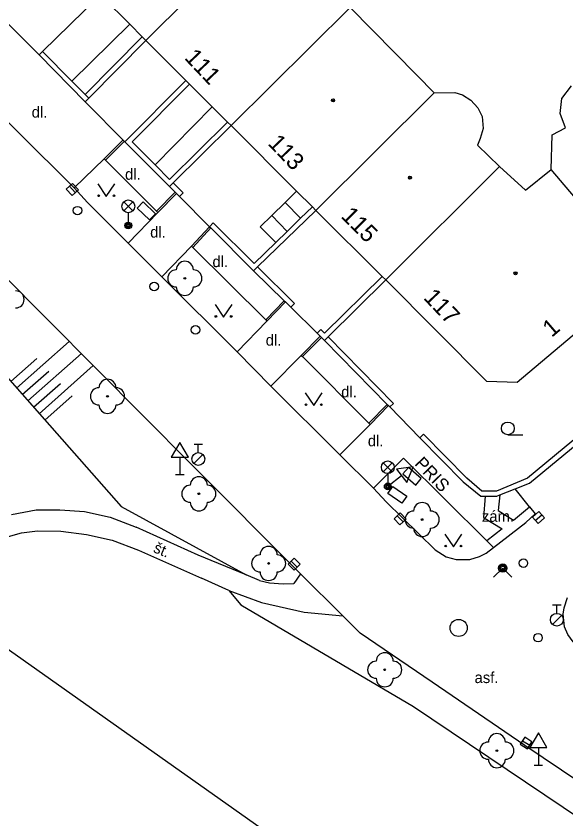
# Model space of a CAD drawing. Extents: x -598341 to -594502, y -1162301 to -1161406.
# Drawn here: x -594737.64 to -594705.43, y -1161499.64 to -1161452.6 of the extents above; entities that cross this region are included whole.
import ezdxf

# ---------------------------------------------------------------- set-up
doc = ezdxf.new("R2010")
doc.units = 0
for name, color, linetype in [('Vrstva 10', 7, 'Continuous'), ('Vrstva 11', 7, 'Continuous'), ('Vrstva 14', 7, 'Continuous'), ('Vrstva 15', 7, 'Continuous'), ('Vrstva 22', 7, 'Continuous'), ('Vrstva 24', 7, 'Continuous'), ('Vrstva 27', 7, 'Continuous'), ('Vrstva 28', 7, 'Continuous'), ('Vrstva 31', 7, 'Continuous'), ('Vrstva 33', 7, 'Continuous'), ('Vrstva 34', 7, 'Continuous'), ('Vrstva 36', 7, 'Continuous'), ('Vrstva 39', 7, 'Continuous'), ('Vrstva 40', 7, 'Continuous'), ('Vrstva 41', 7, 'Continuous'), ('Vrstva 46', 7, 'Continuous'), ('Vrstva 5', 7, 'Continuous'), ('Vrstva 7', 7, 'Continuous'), ('Vrstva 8', 7, 'Continuous')]:
    doc.layers.add(name, color=color, linetype=linetype)

msp = doc.modelspace()

# ---------------------------------------------------------------- linework, layer by layer
at = {"layer": 'Vrstva 10'}
for p, q in [((-594722.71, -1161474.28), (-594724.69, -1161472.27)), ((-594718.66, -1161478.31), (-594722.71, -1161474.28)), ((-594716.69, -1161480.26), (-594718.66, -1161478.31)), ((-594709.67, -1161483.73), (-594707.77, -1161482.27)), ((-594710.09, -1161484.06), (-594709.67, -1161483.73))]:
    msp.add_line(p, q, dxfattribs=at)
for points in [[(-594720.97, -1161485.28), (-594727.38, -1161478.86), (-594738.54, -1161467.61), (-594762.67, -1161443.53), (-594764.21, -1161441.94), (-594771.76, -1161434.2), (-594772.96, -1161432.9)], [(-594734.24, -1161462.67), (-594740.83, -1161456.13)], [(-594731.07, -1161465.9), (-594733.45, -1161463.52), (-594734.24, -1161462.67)], [(-594729.1, -1161467.87), (-594731.07, -1161465.9)], [(-594724.69, -1161472.27), (-594729.1, -1161467.87)], [(-594713.08, -1161483.88), (-594715.96, -1161481.07), (-594716.69, -1161480.26)], [(-594707.77, -1161482.27), (-594707.22, -1161481.76)], [(-594713.08, -1161483.88), (-594712.45, -1161484.28), (-594711.85, -1161484.44), (-594711.06, -1161484.43), (-594710.49, -1161484.27), (-594710.09, -1161484.06)], [(-594718.49, -1161487.74), (-594720.97, -1161485.28)], [(-594704.67, -1161489.54), (-594705, -1161489.26), (-594705.32, -1161488.84), (-594705.5, -1161488.38), (-594705.59, -1161487.65), (-594705.52, -1161487.27), (-594705.34, -1161486.67)], [(-594650.57, -1161533.78), (-594662.12, -1161526.18), (-594673, -1161518.87), (-594686.54, -1161509.68), (-594707.84, -1161495.33), (-594707.84, -1161495.33), (-594713.27, -1161491.63), (-594717.48, -1161488.75), (-594718.49, -1161487.74)]]:
    msp.add_lwpolyline(points, dxfattribs=at)
at = {"layer": 'Vrstva 11'}
for p, q in [((-594736.08, -1161454.67), (-594732.7, -1161451.36)), ((-594730.98, -1161453.08), (-594734.36, -1161456.42)), ((-594726.15, -1161457.92), (-594729.48, -1161461.32)), ((-594732.47, -1161460.97), (-594731.36, -1161459.86)), ((-594732.4, -1161461.04), (-594731.29, -1161459.93)), ((-594729.41, -1161464.04), (-594728.31, -1161462.92)), ((-594729.34, -1161464.11), (-594728.24, -1161462.99)), ((-594721.2, -1161462.86), (-594721.87, -1161463.52)), ((-594721.87, -1161463.52), (-594722.66, -1161464.29)), ((-594721.87, -1161463.52), (-594720.97, -1161464.45)), ((-594722.66, -1161464.29), (-594721.76, -1161465.22)), ((-594727.35, -1161466.09), (-594726.3, -1161464.94)), ((-594727.28, -1161466.16), (-594726.23, -1161465.01)), ((-594723.01, -1161470.4), (-594721.93, -1161469.28)), ((-594722.94, -1161470.47), (-594721.86, -1161469.35)), ((-594720.93, -1161472.48), (-594719.82, -1161471.36)), ((-594720.86, -1161472.55), (-594719.75, -1161471.43)), ((-594716.97, -1161476.46), (-594715.89, -1161475.35)), ((-594716.9, -1161476.53), (-594715.82, -1161475.42)), ((-594707.56, -1161481.35), (-594708.39, -1161480.29)), ((-594730.47, -1161483.89), (-594726.77, -1161485.53)), ((-594720.97, -1161485.28), (-594721.36, -1161485.84)), ((-594725.18, -1161486.26), (-594726.77, -1161485.53)), ((-594725.18, -1161486.26), (-594724.47, -1161487.1))]:
    msp.add_line(p, q, dxfattribs=at)
for points in [[(-594734.24, -1161462.67), (-594732.47, -1161460.97)], [(-594732.47, -1161460.97), (-594732.4, -1161461.04)], [(-594732.4, -1161461.04), (-594729.41, -1161464.04)], [(-594729.34, -1161464.11), (-594731.07, -1161465.9)], [(-594729.41, -1161464.04), (-594729.34, -1161464.11)], [(-594722.66, -1161464.29), (-594723.33, -1161464.94), (-594722.42, -1161465.87)], [(-594729.1, -1161467.87), (-594727.35, -1161466.09)], [(-594727.35, -1161466.09), (-594727.28, -1161466.16)], [(-594727.28, -1161466.16), (-594723.01, -1161470.4)], [(-594722.94, -1161470.47), (-594724.69, -1161472.27)], [(-594723.01, -1161470.4), (-594722.94, -1161470.47)], [(-594722.71, -1161474.28), (-594720.93, -1161472.48)], [(-594720.93, -1161472.48), (-594720.86, -1161472.55)], [(-594720.86, -1161472.55), (-594716.97, -1161476.46)], [(-594716.9, -1161476.53), (-594718.66, -1161478.31)], [(-594716.97, -1161476.46), (-594716.9, -1161476.53)], [(-594716.69, -1161480.26), (-594714.94, -1161478.5), (-594710.06, -1161483.34)], [(-594710.16, -1161480.72), (-594710.26, -1161481.97), (-594709.17, -1161482.64), (-594710.06, -1161483.34)], [(-594709.3, -1161480.66), (-594709.4, -1161481.57), (-594708.5, -1161482.13), (-594707.56, -1161481.35)], [(-594737.9, -1161481.8), (-594736.45, -1161481.53), (-594735.07, -1161481.52), (-594733.63, -1161481.62), (-594732.13, -1161481.95), (-594730.6, -1161482.54)], [(-594707.56, -1161481.35), (-594707.22, -1161481.76)], [(-594744.77, -1161484.99), (-594737.31, -1161482.88)], [(-594737.31, -1161482.88), (-594736.37, -1161482.76), (-594735.01, -1161482.77), (-594733.5, -1161482.97), (-594732, -1161483.3), (-594730.47, -1161483.89)], [(-594724.16, -1161485.34), (-594726.96, -1161484.19), (-594730.6, -1161482.54), (-594730.6, -1161482.54), (-594730.6, -1161482.54)], [(-594710.06, -1161483.34), (-594709.67, -1161483.73)], [(-594744.77, -1161484.99), (-594722.47, -1161500.75), (-594705.44, -1161511.34), (-594693.39, -1161520.03), (-594678.98, -1161528.27), (-594666.01, -1161534.88), (-594661.61, -1161528.62)], [(-594723.37, -1161485.67), (-594724.16, -1161485.34)], [(-594723.37, -1161485.67), (-594722.79, -1161485.81), (-594721.98, -1161485.86), (-594721.36, -1161485.84)], [(-594725.18, -1161486.26), (-594723.26, -1161486.96), (-594720.75, -1161487.52), (-594718.49, -1161487.74)], [(-594724.47, -1161487.1), (-594714.36, -1161493.06), (-594700.1, -1161502.65), (-594687.35, -1161510.84), (-594661.61, -1161528.62)]]:
    msp.add_lwpolyline(points, dxfattribs=at)
at = {"layer": 'Vrstva 14'}
msp.add_lwpolyline([(-594738.74, -1161473.12), (-594731.47, -1161481.33), (-594724.16, -1161485.34)], dxfattribs=at)
at = {"layer": 'Vrstva 15'}
for p, q in [((-594737.61, -1161474.4), (-594734.52, -1161471.66)), ((-594736.94, -1161475.15), (-594733.81, -1161472.37)), ((-594737.94, -1161474.02), (-594736.41, -1161472.67)), ((-594736.28, -1161475.9), (-594733.11, -1161473.08)), ((-594737.28, -1161474.77), (-594735.72, -1161473.4)), ((-594736.61, -1161475.52), (-594735.04, -1161474.13)), ((-594735.95, -1161476.27), (-594734.35, -1161474.85))]:
    msp.add_line(p, q, dxfattribs=at)
at = {"layer": 'Vrstva 22'}
for centre in [(-594727.75, -1161467.97), (-594732.28, -1161474.88), (-594726.93, -1161480.59), (-594713.85, -1161482.1), (-594722.84, -1161484.67), (-594716.04, -1161490.9), (-594709.47, -1161495.64)]:
    msp.add_circle(centre, 0.05, dxfattribs=at)
for centre, start, end in [((-594727.75, -1161467.47), 0, 180), ((-594728.25, -1161467.97), 90, 270), ((-594727.25, -1161467.97), 270, 90), ((-594737.66, -1161469.2), 270, 90), ((-594727.75, -1161468.47), 180, 0), ((-594732.28, -1161474.38), 0, 180), ((-594732.78, -1161474.88), 90, 270), ((-594731.78, -1161474.88), 270, 90), ((-594732.28, -1161475.38), 180, 0), ((-594726.93, -1161480.09), 0, 180), ((-594727.43, -1161480.59), 90, 270), ((-594726.43, -1161480.59), 270, 90), ((-594726.93, -1161481.09), 180, 0), ((-594713.85, -1161481.6), 0, 180), ((-594714.35, -1161482.1), 90, 270), ((-594713.35, -1161482.1), 270, 90), ((-594713.85, -1161482.6), 180, 0), ((-594722.84, -1161484.17), 0, 180), ((-594723.34, -1161484.67), 90, 270), ((-594722.34, -1161484.67), 270, 90), ((-594722.84, -1161485.17), 180, 0), ((-594716.04, -1161490.4), 0, 180), ((-594716.54, -1161490.9), 90, 270), ((-594715.54, -1161490.9), 270, 90), ((-594716.04, -1161491.4), 180, 0), ((-594709.47, -1161495.14), 0, 180), ((-594709.97, -1161495.64), 90, 270), ((-594708.97, -1161495.64), 270, 90), ((-594709.47, -1161496.14), 180, 0)]:
    msp.add_arc(centre, 0.5, start, end, dxfattribs=at)
at = {"layer": 'Vrstva 24'}
for points in [[(-594730.54, -1161463.86), (-594730.19, -1161463.49), (-594729.47, -1161464.18), (-594729.81, -1161464.54), (-594730.54, -1161463.86)], [(-594715.85, -1161480.57), (-594715.57, -1161480.16), (-594714.75, -1161480.73), (-594715.03, -1161481.14), (-594715.85, -1161480.57)]]:
    msp.add_lwpolyline(points, dxfattribs=at)
msp.add_lwpolyline([(-594714.981, -1161479.423), (-594714.225, -1161480.076), (-594713.897, -1161479.698), (-594714.655, -1161479.044)], close=True, dxfattribs=at)
at = {"layer": 'Vrstva 27'}
for p, q in [((-594734.51, -1161462.576), (-594734.171, -1161462.943)), ((-594715.313, -1161481.881), (-594714.966, -1161482.24)), ((-594707.219, -1161482.145), (-594706.841, -1161481.816)), ((-594721.527, -1161484.544), (-594721.173, -1161484.897)), ((-594707.971, -1161495.056), (-594707.549, -1161495.325))]:
    msp.add_line(p, q, dxfattribs=at)
for points in [[(-594734.694, -1161462.746), (-594734.354, -1161463.113), (-594733.987, -1161462.774), (-594734.327, -1161462.407)], [(-594715.493, -1161482.054), (-594715.146, -1161482.414), (-594714.786, -1161482.067), (-594715.134, -1161481.707)], [(-594707.054, -1161482.333), (-594706.677, -1161482.004), (-594707.006, -1161481.627), (-594707.382, -1161481.956)], [(-594721.703, -1161484.72), (-594721.35, -1161485.074), (-594720.996, -1161484.72), (-594721.35, -1161484.367)], [(-594708.105, -1161495.267), (-594707.684, -1161495.536), (-594707.415, -1161495.114), (-594707.837, -1161494.845)]]:
    msp.add_lwpolyline(points, close=True, dxfattribs=at)
msp.add_circle((-594711.71, -1161488.45), 0.5, dxfattribs=at)
at = {"layer": 'Vrstva 28'}
for p, q in [((-594727.21, -1161477.675), (-594726.71, -1161477.675)), ((-594726.96, -1161478.175), (-594726.96, -1161477.675)), ((-594727.218, -1161478.822), (-594726.688, -1161478.292)), ((-594706.21, -1161487.095), (-594705.71, -1161487.095)), ((-594705.96, -1161487.595), (-594705.96, -1161487.095)), ((-594706.218, -1161488.242), (-594705.688, -1161487.712))]:
    msp.add_line(p, q, dxfattribs=at)
for centre, radius in [((-594734.04, -1161464), 0.25), ((-594729.54, -1161468.44), 0.25), ((-594727.12, -1161470.98), 0.25), ((-594726.96, -1161478.55), 0.375), ((-594705.96, -1161487.97), 0.375), ((-594707.06, -1161489.02), 0.25)]:
    msp.add_circle(centre, radius, dxfattribs=at)
at = {"layer": 'Vrstva 31'}
msp.add_lwpolyline([(-594709.66, -1161485.47), (-594709.13, -1161484.94), (-594708.6, -1161485.47)], dxfattribs=at)
for centre, radius in [((-594709.13, -1161484.94), 0.25), ((-594709.13, -1161484.94), 0.18), ((-594709.13, -1161484.94), 0.11), ((-594707.92, -1161484.66), 0.25)]:
    msp.add_circle(centre, radius, dxfattribs=at)
at = {"layer": 'Vrstva 33'}
for p, q in [((-594731.325, -1161464.01), (-594730.795, -1161463.48)), ((-594731.325, -1161463.48), (-594730.795, -1161464.01)), ((-594731.06, -1161464.12), (-594731.06, -1161464.87)), ((-594716.125, -1161479.3), (-594715.595, -1161478.77)), ((-594716.125, -1161478.77), (-594715.595, -1161479.3)), ((-594715.86, -1161479.41), (-594715.86, -1161480.16))]:
    msp.add_line(p, q, dxfattribs=at)
for centre, radius in [((-594731.06, -1161463.745), 0.375), ((-594731.06, -1161464.87), 0.2), ((-594731.06, -1161464.87), 0.145), ((-594731.06, -1161464.87), 0.0876), ((-594715.86, -1161479.035), 0.375), ((-594715.86, -1161480.16), 0.2), ((-594715.86, -1161480.16), 0.145), ((-594715.86, -1161480.16), 0.0876)]:
    msp.add_circle(centre, radius, dxfattribs=at)
at = {"layer": 'Vrstva 34'}
for p, q in [((-594728.04, -1161478.442), (-594728.04, -1161479.46)), ((-594728.29, -1161479.46), (-594727.79, -1161479.46)), ((-594715.054, -1161479.539), (-594715.86, -1161480.16)), ((-594707.04, -1161495.462), (-594707.04, -1161496.48)), ((-594707.29, -1161496.48), (-594706.79, -1161496.48))]:
    msp.add_line(p, q, dxfattribs=at)
for points in [[(-594728.54, -1161478.442), (-594727.54, -1161478.442), (-594728.04, -1161477.576)], [(-594715.359, -1161479.143), (-594714.748, -1161479.935), (-594714.368, -1161479.01)], [(-594707.54, -1161495.462), (-594706.54, -1161495.462), (-594707.04, -1161494.596)]]:
    msp.add_lwpolyline(points, close=True, dxfattribs=at)
at = {"layer": 'Vrstva 36'}
msp.add_line((-594708.83, -1161477.135), (-594707.955, -1161477.135), dxfattribs=at)
for points in [[(-594732.85, -1161462.43), (-594732.35, -1161463.18), (-594731.85, -1161462.43)], [(-594725.98, -1161469.5), (-594725.48, -1161470.25), (-594724.98, -1161469.5)], [(-594720.7, -1161474.67), (-594720.2, -1161475.42), (-594719.7, -1161474.67)], [(-594712.52, -1161482.95), (-594712.02, -1161483.7), (-594711.52, -1161482.95)]]:
    msp.add_lwpolyline(points, dxfattribs=at)
for centre, radius in [((-594732.8, -1161463.13), 0.05), ((-594731.901, -1161463.13), 0.05), ((-594725.93, -1161470.2), 0.05), ((-594725.031, -1161470.2), 0.05), ((-594720.65, -1161475.37), 0.05), ((-594719.751, -1161475.37), 0.05), ((-594708.83, -1161476.76), 0.375), ((-594712.47, -1161483.65), 0.05), ((-594711.571, -1161483.65), 0.05)]:
    msp.add_circle(centre, radius, dxfattribs=at)
at = {"layer": 'Vrstva 39'}
for centre, radius in [((-594719.07, -1161457.54), 0.09), ((-594719.07, -1161457.54), 0.0398), ((-594714.56, -1161462.07), 0.09), ((-594714.56, -1161462.07), 0.0398), ((-594708.38, -1161467.67), 0.09), ((-594708.38, -1161467.67), 0.0398)]:
    msp.add_circle(centre, radius, dxfattribs=at)
at = {"layer": 'Vrstva 5'}
for p, q in [((-594730.04, -1161454.03), (-594722.43, -1161446.45)), ((-594730.98, -1161453.08), (-594732.7, -1161451.36)), ((-594718.07, -1161452.09), (-594725.04, -1161459.02)), ((-594718.07, -1161452.09), (-594714.15, -1161456.07)), ((-594730.25, -1161453.82), (-594730.98, -1161453.08)), ((-594730.04, -1161454.03), (-594730.25, -1161453.82)), ((-594727.69, -1161456.38), (-594730.04, -1161454.03)), ((-594714.15, -1161456.07), (-594713.14, -1161457.09)), ((-594727.48, -1161456.59), (-594727.69, -1161456.38)), ((-594726.15, -1161457.92), (-594727.48, -1161456.59)), ((-594713.14, -1161457.09), (-594720.07, -1161463.99)), ((-594713.14, -1161457.09), (-594711.94, -1161457.08)), ((-594711.94, -1161457.08), (-594711.49, -1161457.21)), ((-594705.67, -1161457.43), (-594705.1, -1161456.68)), ((-594711.49, -1161457.21), (-594710.99, -1161457.52)), ((-594710.99, -1161457.52), (-594710.58, -1161457.98)), ((-594705.77, -1161458.31), (-594705.67, -1161457.43)), ((-594725.25, -1161458.81), (-594726.15, -1161457.92)), ((-594710.58, -1161457.98), (-594710.33, -1161458.49)), ((-594710.33, -1161458.49), (-594710.28, -1161459.18)), ((-594705.46, -1161459.15), (-594705.77, -1161458.31)), ((-594725.04, -1161459.02), (-594725.25, -1161458.81)), ((-594721.2, -1161462.86), (-594725.04, -1161459.02)), ((-594710.28, -1161459.18), (-594710.44, -1161459.77)), ((-594706.24, -1161459.56), (-594705.46, -1161459.15)), ((-594710.44, -1161459.77), (-594710.61, -1161460.17)), ((-594706.3, -1161461.59), (-594706.24, -1161459.56)), ((-594710.61, -1161460.17), (-594709.31, -1161461.41)), ((-594709.31, -1161461.41), (-594715.98, -1161468.06)), ((-594709.31, -1161461.41), (-594707.79, -1161462.81)), ((-594707.79, -1161462.81), (-594706.3, -1161461.59)), ((-594700.96, -1161467.9), (-594706.3, -1161461.59)), ((-594720.28, -1161463.78), (-594721.2, -1161462.86)), ((-594720.07, -1161463.99), (-594720.28, -1161463.78)), ((-594716.19, -1161467.85), (-594720.07, -1161463.99)), ((-594715.98, -1161468.06), (-594716.19, -1161467.85)), ((-594710.05, -1161474.01), (-594715.98, -1161468.06)), ((-594701.19, -1161468.09), (-594708.29, -1161474.07)), ((-594708.29, -1161474.07), (-594710.05, -1161474.01))]:
    msp.add_line(p, q, dxfattribs=at)
at = {"layer": 'Vrstva 7'}
for p, q in [((-594730.25, -1161453.82), (-594733.59, -1161457.2)), ((-594733.38, -1161457.42), (-594730.04, -1161454.03)), ((-594736.29, -1161454.88), (-594736.08, -1161454.67)), ((-594736.08, -1161454.67), (-594734.36, -1161456.42)), ((-594736.29, -1161454.88), (-594733.59, -1161457.63)), ((-594734.36, -1161456.42), (-594733.59, -1161457.2)), ((-594727.69, -1161456.38), (-594731.27, -1161459.96)), ((-594730.84, -1161459.96), (-594727.48, -1161456.59)), ((-594733.59, -1161457.2), (-594733.38, -1161457.42)), ((-594733.59, -1161457.63), (-594733.38, -1161457.42)), ((-594725.25, -1161458.81), (-594728.64, -1161462.17)), ((-594725.04, -1161459.02), (-594728.43, -1161462.38)), ((-594731.27, -1161459.96), (-594728.64, -1161462.59)), ((-594730.84, -1161459.96), (-594729.48, -1161461.32)), ((-594729.48, -1161461.32), (-594728.64, -1161462.17)), ((-594728.43, -1161462.38), (-594728.64, -1161462.59)), ((-594728.64, -1161462.59), (-594728.31, -1161462.92)), ((-594728.31, -1161462.92), (-594728.24, -1161462.99)), ((-594728.24, -1161462.99), (-594728.07, -1161463.17)), ((-594720.07, -1161463.99), (-594723.49, -1161467.3)), ((-594720.28, -1161463.78), (-594720.97, -1161464.45)), ((-594720.97, -1161464.45), (-594721.76, -1161465.22)), ((-594726.3, -1161464.94), (-594726.23, -1161465.01)), ((-594726.23, -1161465.01), (-594723.72, -1161467.53)), ((-594721.76, -1161465.22), (-594722.42, -1161465.87)), ((-594722.42, -1161465.87), (-594723.69, -1161467.1)), ((-594723.49, -1161467.3), (-594723.72, -1161467.53)), ((-594723.72, -1161467.53), (-594721.93, -1161469.28)), ((-594715.98, -1161468.06), (-594719.36, -1161471.39)), ((-594721.93, -1161469.28), (-594721.86, -1161469.35)), ((-594721.86, -1161469.35), (-594721.54, -1161469.66)), ((-594720, -1161471.18), (-594719.82, -1161471.36)), ((-594719.82, -1161471.36), (-594719.75, -1161471.43)), ((-594719.75, -1161471.43), (-594719.57, -1161471.6)), ((-594719.36, -1161471.39), (-594719.57, -1161471.6)), ((-594719.57, -1161471.6), (-594715.89, -1161475.35)), ((-594707.56, -1161479.96), (-594697.66, -1161471.76)), ((-594715.89, -1161475.35), (-594715.82, -1161475.42)), ((-594715.82, -1161475.42), (-594715.75, -1161475.49)), ((-594713.98, -1161477.31), (-594711.45, -1161479.89)), ((-594711.45, -1161479.89), (-594710.42, -1161480.72)), ((-594708.39, -1161480.29), (-594707.56, -1161479.96)), ((-594709.3, -1161480.66), (-594708.39, -1161480.29)), ((-594710.42, -1161480.72), (-594710.16, -1161480.72)), ((-594710.16, -1161480.72), (-594709.47, -1161480.73)), ((-594709.47, -1161480.73), (-594709.3, -1161480.66))]:
    msp.add_line(p, q, dxfattribs=at)
for points in [[(-594728.07, -1161463.17), (-594727.85, -1161462.95), (-594728.43, -1161462.38)], [(-594723.69, -1161467.1), (-594726.08, -1161464.72), (-594726.3, -1161464.94)], [(-594721.54, -1161469.66), (-594721.33, -1161469.45), (-594723.49, -1161467.3)], [(-594716.19, -1161467.85), (-594719.57, -1161471.18), (-594719.79, -1161470.97), (-594720, -1161471.18)], [(-594701.19, -1161468.09), (-594698.08, -1161471.72), (-594707.68, -1161479.68), (-594709.5, -1161480.43)], [(-594715.75, -1161475.49), (-594715.53, -1161475.29), (-594719.36, -1161471.39)], [(-594709.5, -1161480.43), (-594710.36, -1161480.43), (-594711.24, -1161479.67), (-594713.76, -1161477.1), (-594713.98, -1161477.31)]]:
    msp.add_lwpolyline(points, dxfattribs=at)
at = {"layer": 'Vrstva 8'}
for p, q in [((-594738.56, -1161452.58), (-594736.29, -1161454.88)), ((-594733.59, -1161457.63), (-594731.27, -1161459.96)), ((-594728.07, -1161463.17), (-594726.3, -1161464.94)), ((-594721.54, -1161469.66), (-594720, -1161471.18)), ((-594715.75, -1161475.49), (-594713.98, -1161477.31))]:
    msp.add_line(p, q, dxfattribs=at)

# ---------------------------------------------------------------- texts
at = {"layer": 'Vrstva 40'}
for s, p in [('dl.', (-594736.72, -1161458.55)), ('dl.', (-594731.25, -1161462.19)), ('dl.', (-594729.78, -1161465.58)), ('dl.', (-594726.13, -1161467.31)), ('dl.', (-594723.01, -1161471.91)), ('dl.', (-594718.59, -1161474.94)), ('dl.', (-594717.03, -1161477.81)), ('zám.', (-594710.35, -1161482.23)), ('asf.', (-594710.78, -1161491.68))]:
    msp.add_text(s, height=0.65, dxfattribs=at).set_placement(p)
msp.add_text('št.', height=0.65, rotation=337.0687, dxfattribs=at).set_placement((-594729.64, -1161483.99))
at = {"layer": 'Vrstva 41'}
msp.add_text('PRIS', height=0.75, rotation=313.7451, dxfattribs=at).set_placement((-594714.33, -1161478.86))
at = {"layer": 'Vrstva 46'}
for s, height, rotation, p in [('111', 1, 313.4, (-594727.82, -1161455.08)), ('113', 1, 313.64, (-594722.93, -1161460.1)), ('115', 0.9999, 314.99, (-594718.65, -1161464.37)), ('117', 1, 313.68, (-594713.82, -1161469.14)), ('1', 1, 40.63, (-594706.26, -1161471.46))]:
    msp.add_text(s, height=height, rotation=rotation, dxfattribs=at).set_placement(p)

doc.saveas('drawing.dxf')
